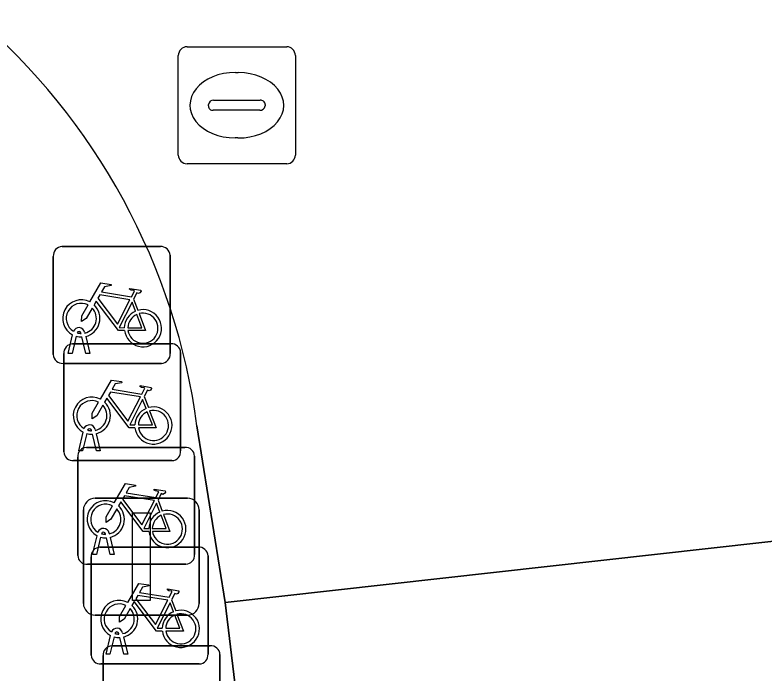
# Model space of a CAD drawing. Extents: x 160377 to 161131, y 383938 to 384853.
# Drawn here: x 160615.71 to 160622.12, y 384783.18 to 384788.8 of the extents above; entities that cross this region are included whole.
import ezdxf

# ---------------------------------------------------------------- set-up
doc = ezdxf.new("R2010")
doc.units = 0
for name, color, linetype in [('IMGEO_Fietsenrek', 7, 'Continuous'), ('IMGEO_Lichtmast', 7, 'Continuous'), ('IMGEO_Rijbaan_lokaal_open', 7, 'Continuous'), ('IMGEO_Rioolput', 7, 'Continuous'), ('IMGEO_Voetpad_open', 7, 'Continuous')]:
    doc.layers.add(name, color=color, linetype=linetype)

msp = doc.modelspace()

# ---------------------------------------------------------------- linework, layer by layer
at = {"layer": 'IMGEO_Fietsenrek'}
for p, q in [((160616.1099, 384786.8235), (160616.9508, 384786.8235)), ((160616.9508, 384786.8235), (160616.1099, 384786.8235)), ((160616.0355, 384785.8989), (160616.0355, 384786.7398)), ((160616.0355, 384786.7398), (160616.0355, 384785.8989)), ((160617.0345, 384786.7491), (160617.0345, 384785.9082)), ((160617.0345, 384785.9082), (160617.0345, 384786.7491)), ((160616.7222, 384786.3732), (160616.7585, 384786.278)), ((160616.2729, 384786.0799), (160616.2719, 384786.0842)), ((160616.3036, 384786.0914), (160616.3054, 384786.0835)), ((160616.1625, 384785.9083), (160616.2008, 384786.0683)), ((160616.2312, 384786.0561), (160616.1959, 384785.9083)), ((160616.314, 384785.9083), (160616.2801, 384786.05)), ((160616.3124, 384786.0543), (160616.3474, 384785.9083)), ((160616.1999, 384785.9915), (160617.0408, 384785.9915)), ((160617.0408, 384785.9915), (160616.1999, 384785.9915)), ((160616.1255, 384785.0669), (160616.1255, 384785.9078)), ((160616.1255, 384785.9078), (160616.1255, 384785.0669)), ((160616.1959, 384785.9083), (160616.1625, 384785.9083)), ((160616.3474, 384785.9083), (160616.314, 384785.9083)), ((160617.1245, 384785.9171), (160617.1245, 384785.0762)), ((160617.1245, 384785.0762), (160617.1245, 384785.9171)), ((160616.9601, 384785.8245), (160616.1192, 384785.8245)), ((160616.1192, 384785.8245), (160616.9601, 384785.8245)), ((160616.8122, 384785.5412), (160616.8485, 384785.446)), ((160616.2525, 384785.0763), (160616.2908, 384785.2363)), ((160616.3629, 384785.2479), (160616.3619, 384785.2522)), ((160616.3936, 384785.2594), (160616.3954, 384785.2515)), ((160616.3212, 384785.2241), (160616.2859, 384785.0763)), ((160616.404, 384785.0763), (160616.3701, 384785.218)), ((160616.4024, 384785.2223), (160616.4374, 384785.0763)), ((160616.2859, 384785.0763), (160616.2525, 384785.0763)), ((160616.3189, 384785.1055), (160617.1598, 384785.1055)), ((160617.1598, 384785.1055), (160616.3189, 384785.1055)), ((160616.4374, 384785.0763), (160616.404, 384785.0763)), ((160617.0501, 384784.9925), (160616.2092, 384784.9925)), ((160616.2092, 384784.9925), (160617.0501, 384784.9925)), ((160616.2445, 384784.1809), (160616.2445, 384785.0218)), ((160616.2445, 384785.0218), (160616.2445, 384784.1809)), ((160617.2435, 384785.0311), (160617.2435, 384784.1902)), ((160617.2435, 384784.1902), (160617.2435, 384785.0311)), ((160616.9312, 384784.6552), (160616.9675, 384784.56)), ((160616.3715, 384784.1903), (160616.4098, 384784.3503)), ((160616.4402, 384784.3381), (160616.4049, 384784.1903)), ((160616.4819, 384784.3619), (160616.4809, 384784.3662)), ((160616.5126, 384784.3734), (160616.5144, 384784.3655)), ((160616.523, 384784.1903), (160616.4891, 384784.332)), ((160616.5214, 384784.3363), (160616.5564, 384784.1903)), ((160616.4339, 384784.2525), (160617.2748, 384784.2525)), ((160617.2748, 384784.2525), (160616.4339, 384784.2525)), ((160616.3595, 384783.3279), (160616.3595, 384784.1688)), ((160616.3595, 384784.1688), (160616.3595, 384783.3279)), ((160616.4049, 384784.1903), (160616.3715, 384784.1903)), ((160616.5564, 384784.1903), (160616.523, 384784.1903)), ((160617.3585, 384784.1781), (160617.3585, 384783.3372)), ((160617.3585, 384783.3372), (160617.3585, 384784.1781)), ((160617.1691, 384784.1065), (160616.3282, 384784.1065)), ((160616.3282, 384784.1065), (160617.1691, 384784.1065)), ((160617.0462, 384783.8022), (160617.0825, 384783.707)), ((160616.5969, 384783.5089), (160616.5959, 384783.5132)), ((160616.6276, 384783.5204), (160616.6294, 384783.5125)), ((160616.4865, 384783.3373), (160616.5248, 384783.4973)), ((160616.5552, 384783.4851), (160616.5199, 384783.3373)), ((160616.638, 384783.3373), (160616.6041, 384783.479)), ((160616.6364, 384783.4833), (160616.6714, 384783.3373)), ((160616.5359, 384783.4085), (160617.3768, 384783.4085)), ((160617.3768, 384783.4085), (160616.5359, 384783.4085)), ((160616.4615, 384782.4839), (160616.4615, 384783.3248)), ((160616.4615, 384783.3248), (160616.4615, 384782.4839)), ((160616.5199, 384783.3373), (160616.4865, 384783.3373)), ((160616.6714, 384783.3373), (160616.638, 384783.3373)), ((160617.4605, 384783.3341), (160617.4605, 384782.4932)), ((160617.4605, 384782.4932), (160617.4605, 384783.3341)), ((160617.2841, 384783.2535), (160616.4432, 384783.2535)), ((160616.4432, 384783.2535), (160617.2841, 384783.2535))]:
    msp.add_line(p, q, dxfattribs=at)
for points in [[(160616.3481, 384786.3502), (160616.4428, 384786.5137), (160616.529, 384786.4999), (160616.5307, 384786.4912), (160616.4746, 384786.4803), (160616.4484, 384786.435), (160616.7036, 384786.3942)], [(160616.7036, 384786.3942), (160616.7286, 384786.443), (160616.7235, 384786.447), (160616.7003, 384786.4507), (160616.6876, 384786.4582), (160616.6866, 384786.4613), (160616.6888, 384786.4659), (160616.7836, 384786.4508), (160616.7859, 384786.4405), (160616.7765, 384786.4281), (160616.7641, 384786.4217), (160616.7496, 384786.4279), (160616.7222, 384786.3732)], [(160616.6907, 384786.369), (160616.4339, 384786.41), (160616.4172, 384786.3812), (160616.5842, 384786.1609), (160616.6907, 384786.369)], [(160616.6438, 384786.1055), (160616.5941, 384786.1056), (160616.4034, 384786.3573), (160616.3844, 384786.3245)], [(160616.7387, 384786.271), (160616.7094, 384786.3478), (160616.6, 384786.1297), (160616.6427, 384786.1296)], [(160616.3688, 384786.2977), (160616.3172, 384786.2085), (160616.2773, 384786.1825), (160616.2785, 384786.23), (160616.333, 384786.3242)], [(160616.6727, 384786.1295), (160616.7926, 384786.1293), (160616.7494, 384786.2429)], [(160616.7692, 384786.2498), (160616.8242, 384786.1052), (160616.6741, 384786.1055)], [(160616.4381, 384785.5182), (160616.5328, 384785.6817), (160616.619, 384785.6679), (160616.6207, 384785.6592), (160616.5646, 384785.6483), (160616.5384, 384785.603), (160616.7936, 384785.5622)], [(160616.7936, 384785.5622), (160616.8186, 384785.611), (160616.8135, 384785.615), (160616.7903, 384785.6187), (160616.7776, 384785.6262), (160616.7766, 384785.6293), (160616.7788, 384785.6339), (160616.8736, 384785.6188), (160616.8759, 384785.6085), (160616.8665, 384785.5961), (160616.8541, 384785.5897), (160616.8396, 384785.5959), (160616.8122, 384785.5412)], [(160616.7807, 384785.537), (160616.5239, 384785.578), (160616.5072, 384785.5492), (160616.6742, 384785.3289), (160616.7807, 384785.537)], [(160616.7338, 384785.2735), (160616.6841, 384785.2736), (160616.4934, 384785.5253), (160616.4744, 384785.4925)], [(160616.8287, 384785.439), (160616.7994, 384785.5158), (160616.69, 384785.2977), (160616.7327, 384785.2976)], [(160616.4588, 384785.4657), (160616.4072, 384785.3765), (160616.3673, 384785.3505), (160616.3685, 384785.398), (160616.423, 384785.4922)], [(160616.7627, 384785.2975), (160616.8826, 384785.2973), (160616.8394, 384785.4109)], [(160616.8592, 384785.4178), (160616.9142, 384785.2732), (160616.7641, 384785.2735)], [(160616.5571, 384784.6322), (160616.6518, 384784.7957), (160616.738, 384784.7819), (160616.7397, 384784.7732), (160616.6836, 384784.7623), (160616.6574, 384784.717), (160616.9126, 384784.6762)], [(160616.9126, 384784.6762), (160616.9376, 384784.725), (160616.9325, 384784.729), (160616.9093, 384784.7327), (160616.8966, 384784.7402), (160616.8956, 384784.7433), (160616.8978, 384784.7479), (160616.9926, 384784.7328), (160616.9949, 384784.7225), (160616.9855, 384784.7101), (160616.9731, 384784.7037), (160616.9586, 384784.7099), (160616.9312, 384784.6552)], [(160616.8997, 384784.651), (160616.6429, 384784.692), (160616.6262, 384784.6632), (160616.7932, 384784.4429), (160616.8997, 384784.651)], [(160616.5778, 384784.5797), (160616.5262, 384784.4905), (160616.4863, 384784.4645), (160616.4875, 384784.512), (160616.542, 384784.6062)], [(160616.8528, 384784.3875), (160616.8031, 384784.3876), (160616.6124, 384784.6393), (160616.5934, 384784.6065)], [(160616.9477, 384784.553), (160616.9184, 384784.6298), (160616.809, 384784.4117), (160616.8517, 384784.4116)], [(160616.9782, 384784.5318), (160617.0332, 384784.3872), (160616.8831, 384784.3875)], [(160616.8817, 384784.4115), (160617.0016, 384784.4113), (160616.9584, 384784.5249)], [(160616.6721, 384783.7792), (160616.7668, 384783.9427), (160616.853, 384783.9289), (160616.8547, 384783.9202), (160616.7986, 384783.9093), (160616.7724, 384783.864), (160617.0276, 384783.8232)], [(160617.0276, 384783.8232), (160617.0526, 384783.872), (160617.0475, 384783.876), (160617.0243, 384783.8797), (160617.0116, 384783.8872), (160617.0106, 384783.8903), (160617.0128, 384783.8949), (160617.1076, 384783.8798), (160617.1099, 384783.8695), (160617.1005, 384783.8571), (160617.0881, 384783.8507), (160617.0736, 384783.8569), (160617.0462, 384783.8022)], [(160617.0147, 384783.798), (160616.7579, 384783.839), (160616.7412, 384783.8102), (160616.9082, 384783.5899), (160617.0147, 384783.798)], [(160616.9678, 384783.5345), (160616.9181, 384783.5346), (160616.7274, 384783.7863), (160616.7084, 384783.7535)], [(160617.0627, 384783.7), (160617.0334, 384783.7768), (160616.924, 384783.5587), (160616.9667, 384783.5586)], [(160616.6928, 384783.7267), (160616.6412, 384783.6375), (160616.6013, 384783.6115), (160616.6025, 384783.659), (160616.657, 384783.7532)], [(160616.9967, 384783.5585), (160617.1166, 384783.5583), (160617.0734, 384783.6719)], [(160617.0932, 384783.6788), (160617.1482, 384783.5342), (160616.9981, 384783.5345)]]:
    msp.add_lwpolyline(points, dxfattribs=at)
for centre, radius, start, end in [((160616.1132, 384786.7456), 0.0779, 92.4484, 184.28452), ((160616.1132, 384786.7456), 0.0779, 92.4484, 184.28452), ((160616.9566, 384786.7458), 0.0779, 2.4484, 94.28452), ((160616.9566, 384786.7458), 0.0779, 2.4484, 94.28452), ((160616.2751, 384786.2089), 0.159, 62.67661, 242.13685), ((160616.2751, 384786.2089), 0.129, 63.31916, 238.90302), ((160616.2751, 384786.2089), 0.129, 283.60429, 43.43025), ((160616.2751, 384786.2089), 0.159, 283.5766, 46.60424), ((160616.8017, 384786.1249), 0.159, 113.3408, 178.32165), ((160616.8017, 384786.1249), 0.159, 187.0065, 105.77075), ((160616.8017, 384786.1249), 0.129, 113.92302, 177.95563), ((160616.8017, 384786.1249), 0.129, 188.67146, 104.58832), ((160616.2549, 384786.0803), 0.0499, 12.8025, 158.69338), ((160616.2549, 384786.0803), 0.0174, 12.8025, 163.45023), ((160616.2751, 384786.2089), 0.129, 253.41502, 269.02044), ((160616.2751, 384786.2089), 0.159, 253.99666, 271.78671), ((160616.2032, 384785.9136), 0.0779, 92.4484, 184.28452), ((160616.2032, 384785.9136), 0.0779, 92.4484, 184.28452), ((160617.0466, 384785.9138), 0.0779, 2.4484, 94.28452), ((160617.0466, 384785.9138), 0.0779, 2.4484, 94.28452), ((160616.1134, 384785.9022), 0.0779, 182.4484, 274.28452), ((160616.1134, 384785.9022), 0.0779, 182.4484, 274.28452), ((160616.9568, 384785.9024), 0.0779, 272.4484, 4.28452), ((160616.9568, 384785.9024), 0.0779, 272.4484, 4.28452), ((160616.3651, 384785.3769), 0.159, 62.67661, 242.13685), ((160616.3651, 384785.3769), 0.129, 63.31916, 238.90302), ((160616.3651, 384785.3769), 0.159, 283.5766, 46.60424), ((160616.3651, 384785.3769), 0.129, 283.60429, 43.43025), ((160616.8917, 384785.2929), 0.159, 113.3408, 178.32165), ((160616.8917, 384785.2929), 0.159, 187.0065, 105.77075), ((160616.8917, 384785.2929), 0.129, 113.92302, 177.95563), ((160616.8917, 384785.2929), 0.129, 188.67146, 104.58832), ((160616.3449, 384785.2483), 0.0499, 12.8025, 158.69338), ((160616.3449, 384785.2483), 0.0174, 12.8025, 163.45023), ((160616.3651, 384785.3769), 0.129, 253.41502, 269.02044), ((160616.3651, 384785.3769), 0.159, 253.99666, 271.78671), ((160616.2034, 384785.0702), 0.0779, 182.4484, 274.28452), ((160616.2034, 384785.0702), 0.0779, 182.4484, 274.28452), ((160616.3222, 384785.0276), 0.0779, 92.4484, 184.28452), ((160616.3222, 384785.0276), 0.0779, 92.4484, 184.28452), ((160617.0468, 384785.0704), 0.0779, 272.4484, 4.28452), ((160617.0468, 384785.0704), 0.0779, 272.4484, 4.28452), ((160617.1656, 384785.0278), 0.0779, 2.4484, 94.28452), ((160617.1656, 384785.0278), 0.0779, 2.4484, 94.28452), ((160616.4841, 384784.4909), 0.159, 62.67661, 242.13685), ((160616.4841, 384784.4909), 0.129, 63.31916, 238.90302), ((160616.4841, 384784.4909), 0.159, 283.5766, 46.60424), ((160616.4841, 384784.4909), 0.129, 283.60429, 43.43025), ((160617.0107, 384784.4069), 0.159, 113.3408, 178.32165), ((160617.0107, 384784.4069), 0.159, 187.0065, 105.77075), ((160617.0107, 384784.4069), 0.129, 188.67146, 104.58832), ((160617.0107, 384784.4069), 0.129, 113.92302, 177.95563), ((160616.4639, 384784.3623), 0.0499, 12.8025, 158.69338), ((160616.4841, 384784.4909), 0.159, 253.99666, 271.78671), ((160616.4639, 384784.3623), 0.0174, 12.8025, 163.45023), ((160616.4841, 384784.4909), 0.129, 253.41502, 269.02044), ((160616.4372, 384784.1746), 0.0779, 92.4484, 184.28452), ((160616.4372, 384784.1746), 0.0779, 92.4484, 184.28452), ((160617.2806, 384784.1748), 0.0779, 2.4484, 94.28452), ((160617.2806, 384784.1748), 0.0779, 2.4484, 94.28452), ((160616.3224, 384784.1842), 0.0779, 182.4484, 274.28452), ((160616.3224, 384784.1842), 0.0779, 182.4484, 274.28452), ((160617.1658, 384784.1844), 0.0779, 272.4484, 4.28452), ((160617.1658, 384784.1844), 0.0779, 272.4484, 4.28452), ((160616.5991, 384783.6379), 0.159, 62.67661, 242.13685), ((160616.5991, 384783.6379), 0.129, 63.31916, 238.90302), ((160616.5991, 384783.6379), 0.129, 283.60429, 43.43025), ((160616.5991, 384783.6379), 0.159, 283.5766, 46.60424), ((160617.1257, 384783.5539), 0.159, 113.3408, 178.32165), ((160617.1257, 384783.5539), 0.159, 187.0065, 105.77075), ((160617.1257, 384783.5539), 0.129, 113.92302, 177.95563), ((160617.1257, 384783.5539), 0.129, 188.67146, 104.58832), ((160616.5789, 384783.5093), 0.0499, 12.8025, 158.69338), ((160616.5789, 384783.5093), 0.0174, 12.8025, 163.45023), ((160616.5991, 384783.6379), 0.129, 253.41502, 269.02044), ((160616.5991, 384783.6379), 0.159, 253.99666, 271.78671), ((160616.5392, 384783.3306), 0.0779, 92.4484, 184.28452), ((160616.5392, 384783.3306), 0.0779, 92.4484, 184.28452), ((160617.3826, 384783.3308), 0.0779, 2.4484, 94.28452), ((160617.3826, 384783.3308), 0.0779, 2.4484, 94.28452), ((160616.4374, 384783.3312), 0.0779, 182.4484, 274.28452), ((160616.4374, 384783.3312), 0.0779, 182.4484, 274.28452), ((160617.2808, 384783.3314), 0.0779, 272.4484, 4.28452), ((160617.2808, 384783.3314), 0.0779, 272.4484, 4.28452)]:
    msp.add_arc(centre, radius, start, end, dxfattribs=at)
at = {"layer": 'IMGEO_Lichtmast'}
for p, q in [((160616.3931, 384784.6705), (160617.1829, 384784.6705)), ((160617.1829, 384784.6705), (160616.3931, 384784.6705)), ((160616.2931, 384783.7715), (160616.2931, 384784.5705)), ((160616.2931, 384784.5705), (160616.2931, 384783.7715)), ((160617.2829, 384784.5705), (160617.2829, 384783.7715)), ((160617.2829, 384783.7715), (160617.2829, 384784.5705)), ((160617.1829, 384783.6715), (160616.3931, 384783.6715)), ((160616.3931, 384783.6715), (160617.1829, 384783.6715))]:
    msp.add_line(p, q, dxfattribs=at)
msp.add_lwpolyline([(160616.713, 384784.546), (160616.863, 384784.546), (160616.863, 384783.796), (160616.713, 384783.796), (160616.713, 384784.546)], dxfattribs=at)
for centre, start, end in [((160616.3931, 384784.5705), 90, 180), ((160616.3931, 384784.5705), 90, 180), ((160617.1829, 384784.5705), 0, 90), ((160617.1829, 384784.5705), 360, 90), ((160616.3931, 384783.7715), 180, 270), ((160616.3931, 384783.7715), 180, 270), ((160617.1829, 384783.7715), 270, 0), ((160617.1829, 384783.7715), 270, 0)]:
    msp.add_arc(centre, 0.1, start, end, dxfattribs=at)
at = {"layer": 'IMGEO_Rijbaan_lokaal_open'}
msp.add_lwpolyline([(160617.264, 384785.289), (160617.506, 384783.779), (160622.578, 384784.345), (160622.364, 384786.304), (160622.22, 384787.392)], dxfattribs=at)
msp.add_lwpolyline([(160623.713, 384773.976), (160622.639, 384783.791), (160622.578, 384784.345), (160617.506, 384783.779), (160618.054, 384779.205), (160618.065, 384779.112), (160620.752, 384756.156), (160620.772, 384756.031), (160620.797, 384755.812), (160621.017, 384753.86), (160626.014, 384754.456), (160625.985, 384754.685), (160624.91, 384763.232), (160624.815, 384763.909)], close=True, dxfattribs=at)
msp.add_arc((160611.7305, 384784.5586), 5.5815, 7.51923, 49.5188, dxfattribs=at)
at = {"layer": 'IMGEO_Rioolput'}
for p, q in [((160617.1789, 384788.5325), (160618.0311, 384788.5325)), ((160617.1045, 384787.6059), (160617.1045, 384788.4581)), ((160618.1055, 384788.4581), (160618.1055, 384787.6059)), ((160617.5925, 384788.3117), (160617.6175, 384788.3117)), ((160617.406, 384788.0753), (160617.8039, 384788.0753)), ((160617.3629, 384788.0259), (160617.3629, 384788.0381)), ((160617.847, 384788.0381), (160617.847, 384788.0259)), ((160617.8005, 384787.9887), (160617.4026, 384787.9887)), ((160617.6145, 384787.7523), (160617.5896, 384787.7523)), ((160618.0311, 384787.5315), (160617.1789, 384787.5315))]:
    msp.add_line(p, q, dxfattribs=at)
for points in [[(160617.1789, 384788.5325), (160618.0311, 384788.5325)], [(160617.1045, 384787.6059), (160617.1045, 384788.4581)], [(160618.1055, 384788.4581), (160618.1055, 384787.6059)], [(160618.0311, 384787.5315), (160617.1789, 384787.5315)]]:
    msp.add_lwpolyline(points, dxfattribs=at)
for centre, radius, start, end in [((160617.181, 384788.456), 0.0765, 91.55205, 178.44795), ((160617.181, 384788.456), 0.0765, 91.55205, 178.44795), ((160618.029, 384788.456), 0.0765, 1.55205, 88.44795), ((160618.029, 384788.456), 0.0765, 1.55205, 88.44795), ((160617.4031, 384788.0351), 0.0403, 85.87752, 175.75265), ((160617.8084, 384788.0369), 0.0386, 1.73085, 96.63898), ((160617.3996, 384788.0252), 0.0366, 178.93798, 274.71019), ((160617.8044, 384788.0315), 0.043, 264.86636, 352.45326), ((160617.181, 384787.608), 0.0765, 181.55205, 268.44795), ((160617.181, 384787.608), 0.0765, 181.55205, 268.44795), ((160618.029, 384787.608), 0.0765, 271.55205, 358.44795), ((160618.029, 384787.608), 0.0765, 271.55205, 358.44795)]:
    msp.add_arc(centre, radius, start, end, dxfattribs=at)
for centre, major_axis, ratio, start_param, end_param in [((160617.591, 384788.032), (-0.3872, 0.002), 0.722429, 4.712389, 7.853982), ((160617.616, 384788.032), (-0.3901, 0.002), 0.717154, 1.570796, 4.712389)]:
    msp.add_ellipse(centre, major_axis=major_axis, ratio=ratio, start_param=start_param, end_param=end_param, dxfattribs=at)
at = {"layer": 'IMGEO_Voetpad_open'}
msp.add_lwpolyline([(160618.065, 384779.112), (160618.054, 384779.205), (160617.506, 384783.779), (160617.264, 384785.289)], dxfattribs=at)
msp.add_arc((160611.7305, 384784.5586), 5.5815, 7.51923, 49.5188, dxfattribs=at)

doc.saveas('drawing.dxf')
